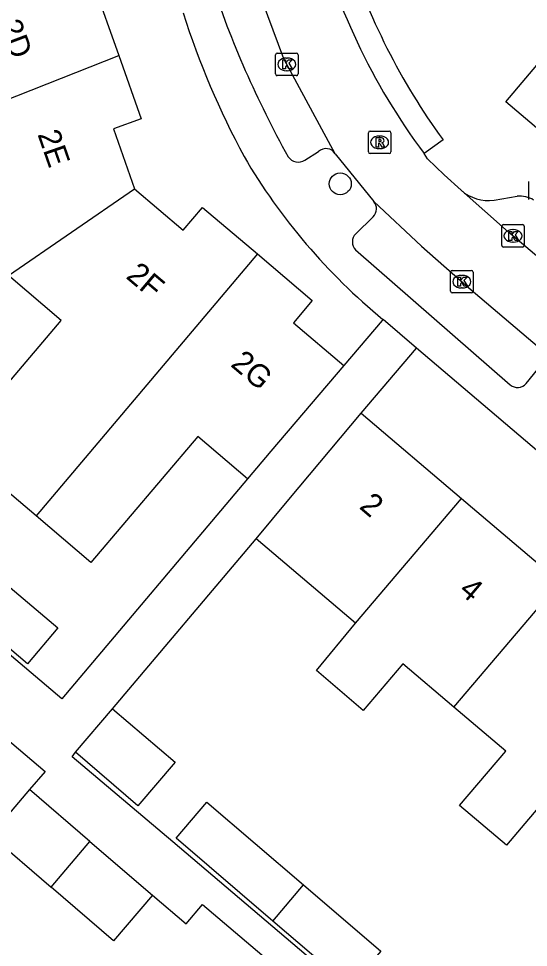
# Model space of a CAD drawing. Extents: x 162532 to 163264, y 381233 to 382042.
# Drawn here: x 162789.65 to 162812.29, y 381629.69 to 381670.92 of the extents above; entities that cross this region are included whole.
import ezdxf

# ---------------------------------------------------------------- set-up
doc = ezdxf.new("R2010")
doc.units = 0
for name, color, linetype in [('IMGEO_Boom', 7, 'Continuous'), ('IMGEO_Kolk', 7, 'Continuous'), ('IMGEO_Lichtpunt', 7, 'Continuous'), ('IMGEO_Pand', 7, 'Continuous'), ('IMGEO_Pand_nummerreeks', 7, 'Continuous'), ('IMGEO_Rijbaan_lokaal_open', 7, 'Continuous'), ('IMGEO_Rioolput', 7, 'Continuous'), ('IMGEO_Voetpad_open', 7, 'Continuous')]:
    doc.layers.add(name, color=color, linetype=linetype)

msp = doc.modelspace()

# ---------------------------------------------------------------- linework, layer by layer
at = {"layer": 'IMGEO_Boom'}
msp.add_circle((162803.937, 381663.58), 0.489, dxfattribs=at)
at = {"layer": 'IMGEO_Kolk'}
for p, q in [((162801.065, 381668.456), (162801.065, 381669.308)), ((162801.14, 381669.382), (162801.992, 381669.382)), ((162801.553, 381669.162), (162801.578, 381669.162)), ((162802.066, 381669.308), (162802.066, 381668.456)), ((162801.992, 381668.382), (162801.14, 381668.382)), ((162801.576, 381668.602), (162801.551, 381668.602)), ((162811.108, 381660.845), (162811.108, 381661.697)), ((162811.183, 381661.771), (162812.035, 381661.771)), ((162812.109, 381661.697), (162812.109, 381660.845)), ((162811.596, 381661.551), (162811.621, 381661.551)), ((162811.619, 381660.991), (162811.594, 381660.991)), ((162812.035, 381660.771), (162811.183, 381660.771)), ((162808.837, 381658.812), (162808.837, 381659.664)), ((162808.912, 381659.738), (162809.764, 381659.738)), ((162809.838, 381659.664), (162809.838, 381658.812)), ((162809.325, 381659.518), (162809.35, 381659.518)), ((162809.348, 381658.958), (162809.323, 381658.958)), ((162809.764, 381658.738), (162808.912, 381658.738))]:
    msp.add_line(p, q, dxfattribs=at)
for points in [[(162801.065, 381668.456), (162801.065, 381669.308)], [(162801.14, 381669.382), (162801.992, 381669.382)], [(162801.386, 381669.082), (162801.509, 381669.082), (162801.509, 381668.931), (162801.639, 381669.082), (162801.803, 381669.082), (162801.657, 381668.931), (162801.81, 381668.682), (162801.658, 381668.682), (162801.573, 381668.846), (162801.509, 381668.779), (162801.509, 381668.682), (162801.386, 381668.682), (162801.386, 381669.082)], [(162802.066, 381669.308), (162802.066, 381668.456)], [(162801.992, 381668.382), (162801.14, 381668.382)], [(162811.108, 381660.845), (162811.108, 381661.697)], [(162811.183, 381661.771), (162812.035, 381661.771)], [(162812.109, 381661.697), (162812.109, 381660.845)], [(162811.429, 381661.471), (162811.552, 381661.471), (162811.552, 381661.32), (162811.682, 381661.471), (162811.846, 381661.471), (162811.7, 381661.32), (162811.853, 381661.071), (162811.701, 381661.071), (162811.616, 381661.235), (162811.552, 381661.168), (162811.552, 381661.071), (162811.429, 381661.071), (162811.429, 381661.471)], [(162812.035, 381660.771), (162811.183, 381660.771)], [(162808.837, 381658.812), (162808.837, 381659.664)], [(162808.912, 381659.738), (162809.764, 381659.738)], [(162809.838, 381659.664), (162809.838, 381658.812)], [(162809.158, 381659.438), (162809.281, 381659.438), (162809.281, 381659.287), (162809.411, 381659.438), (162809.575, 381659.438), (162809.429, 381659.287), (162809.582, 381659.038), (162809.43, 381659.038), (162809.345, 381659.202), (162809.281, 381659.135), (162809.281, 381659.038), (162809.158, 381659.038), (162809.158, 381659.438)], [(162809.764, 381658.738), (162808.912, 381658.738)]]:
    msp.add_lwpolyline(points, dxfattribs=at)
for centre, start, end in [((162801.142, 381669.306), 91.552, 178.448), ((162801.142, 381669.306), 91.552, 178.448), ((162801.99, 381669.306), 1.552, 88.448), ((162801.99, 381669.306), 1.552, 88.448), ((162801.142, 381668.458), 181.552, 268.448), ((162801.142, 381668.458), 181.552, 268.448), ((162801.99, 381668.458), 271.552, 358.448), ((162801.99, 381668.458), 271.552, 358.448), ((162811.185, 381661.695), 91.552, 178.448), ((162811.185, 381661.695), 91.552, 178.448), ((162812.033, 381661.695), 1.552, 88.448), ((162812.033, 381661.695), 1.552, 88.448), ((162811.185, 381660.847), 181.552, 268.448), ((162811.185, 381660.847), 181.552, 268.448), ((162812.033, 381660.847), 271.552, 358.448), ((162812.033, 381660.847), 271.552, 358.448), ((162808.914, 381659.662), 91.552, 178.448), ((162808.914, 381659.662), 91.552, 178.448), ((162809.762, 381659.662), 1.552, 88.448), ((162809.762, 381659.662), 1.552, 88.448), ((162808.914, 381658.814), 181.552, 268.448), ((162808.914, 381658.814), 181.552, 268.448), ((162809.762, 381658.814), 271.552, 358.448), ((162809.762, 381658.814), 271.552, 358.448)]:
    msp.add_arc(centre, 0.0765, start, end, dxfattribs=at)
for centre, major_axis, ratio, start_param, end_param in [((162801.552, 381668.882), (-0.387, 0.002), 0.722429, 4.712389, 7.853982), ((162801.577, 381668.882), (-0.39, 0.002), 0.717154, 1.570796, 4.712389), ((162811.595, 381661.271), (-0.387, 0.002), 0.722429, 4.712389, 7.853982), ((162811.62, 381661.271), (-0.39, 0.002), 0.717154, 1.570796, 4.712389), ((162809.324, 381659.238), (-0.387, 0.002), 0.722429, 4.712389, 7.853982), ((162809.349, 381659.238), (-0.39, 0.002), 0.717154, 1.570796, 4.712389)]:
    msp.add_ellipse(centre, major_axis=major_axis, ratio=ratio, start_param=start_param, end_param=end_param, dxfattribs=at)
at = {"layer": 'IMGEO_Lichtpunt'}
msp.add_line((162812.295, 381663.69), (162812.295, 381662.883), dxfattribs=at)
msp.add_line((162812.295, 381663.69), (162812.295, 381662.883), dxfattribs=at)
at = {"layer": 'IMGEO_Pand'}
for points in [[(162791.301, 381673.278), (162791.759, 381672.047), (162792.962, 381672.487), (162794.105, 381669.28)], [(162779.939, 381663.679), (162794.105, 381669.28)], [(162794.105, 381669.28), (162795.105, 381666.472), (162793.868, 381666.021), (162794.807, 381663.357)], [(162789.207, 381659.516), (162794.807, 381663.357)], [(162794.807, 381663.357), (162796.967, 381661.531), (162797.829, 381662.53), (162800.259, 381660.467)], [(162800.259, 381660.467), (162790.43, 381648.837)], [(162800.259, 381660.467), (162802.696, 381658.397), (162801.867, 381657.411), (162804.096, 381655.524)], [(162790.43, 381648.837), (162786.797, 381651.927), (162791.552, 381657.52), (162789.207, 381659.516)], [(162804.096, 381655.524), (162800.858, 381651.715), (162799.816, 381650.49)], [(162800.201, 381647.828), (162801.657, 381649.567), (162804.867, 381653.4)], [(162804.867, 381653.4), (162809.322, 381649.618)], [(162799.816, 381650.49), (162797.615, 381652.362), (162792.861, 381646.77), (162790.43, 381648.837)], [(162804.614, 381644.075), (162809.322, 381649.618)], [(162809.322, 381649.618), (162813.697, 381645.903)], [(162804.614, 381644.075), (162800.201, 381647.828)], [(162788.303, 381646.484), (162791.398, 381643.866), (162790.05, 381642.272), (162786.921, 381644.918), (162788.303, 381646.484)], [(162808.987, 381640.357), (162813.697, 381645.903)], [(162808.987, 381640.357), (162806.725, 381642.28), (162804.962, 381640.208), (162802.881, 381641.975), (162804.614, 381644.075)], [(162792.178, 381638.353), (162793.831, 381640.283)], [(162793.831, 381640.283), (162796.604, 381637.907), (162794.951, 381635.978), (162792.178, 381638.353)], [(162813.366, 381636.633), (162811.32, 381634.226), (162809.238, 381635.993), (162811.286, 381638.402), (162808.987, 381640.357)], [(162790.144, 381636.693), (162788.407, 381634.671), (162791.103, 381632.355)], [(162792.822, 381634.393), (162790.144, 381636.693)], [(162800.951, 381630.857), (162796.651, 381634.54), (162798.018, 381636.136), (162802.311, 381632.459)], [(162791.103, 381632.355), (162792.822, 381634.393)], [(162792.822, 381634.393), (162795.6, 381632.007)], [(162802.311, 381632.459), (162805.744, 381629.519), (162804.383, 381627.917), (162800.951, 381630.857)], [(162800.951, 381630.857), (162802.311, 381632.459)], [(162795.6, 381632.007), (162793.863, 381629.984), (162791.103, 381632.355)]]:
    msp.add_lwpolyline(points, dxfattribs=at)
at = {"layer": 'IMGEO_Rijbaan_lokaal_open'}
for points in [[(162803.708, 381664.918), (162801.431, 381669.135), (162799.583, 381674.114)], [(162803.708, 381664.918), (162805.425, 381662.797)], [(162809.303, 381663.293), (162808.549, 381663.976), (162807.819, 381664.694), (162807.667, 381664.922)], [(162823.995, 381650.801), (162811.413, 381661.436), (162809.303, 381663.293)], [(162805.425, 381662.797), (162807.552, 381660.807), (162809.65, 381658.966), (162813.578, 381655.64)]]:
    msp.add_lwpolyline(points, dxfattribs=at)
msp.add_arc((162830.762, 381682.175), 28.828, 193.7241, 216.7618, dxfattribs=at)
at = {"layer": 'IMGEO_Rioolput'}
for p, q in [((162805.186, 381664.996), (162805.186, 381665.848)), ((162805.261, 381665.922), (162806.113, 381665.922)), ((162806.187, 381665.848), (162806.187, 381664.996)), ((162805.674, 381665.702), (162805.699, 381665.702)), ((162805.697, 381665.142), (162805.672, 381665.142)), ((162806.113, 381664.922), (162805.261, 381664.922))]:
    msp.add_line(p, q, dxfattribs=at)
for points in [[(162805.186, 381664.996), (162805.186, 381665.848)], [(162805.261, 381665.922), (162806.113, 381665.922)], [(162806.187, 381665.848), (162806.187, 381664.996)], [(162805.775, 381665.62), (162805.523, 381665.622), (162805.523, 381665.222)], [(162805.523, 381665.222), (162805.647, 381665.222), (162805.647, 381665.384), (162805.658, 381665.384)], [(162805.701, 381665.541), (162805.647, 381665.541), (162805.647, 381665.46)], [(162805.647, 381665.46), (162805.699, 381665.46)], [(162805.705, 381665.355), (162805.776, 381665.222), (162805.916, 381665.222), (162805.851, 381665.348)], [(162806.113, 381664.922), (162805.261, 381664.922)]]:
    msp.add_lwpolyline(points, dxfattribs=at)
for centre, radius, start, end in [((162805.263, 381665.846), 0.0765, 91.552, 178.448), ((162805.263, 381665.846), 0.0765, 91.552, 178.448), ((162806.111, 381665.846), 0.0765, 1.552, 88.448), ((162806.111, 381665.846), 0.0765, 1.552, 88.448), ((162805.657, 381665.331), 0.0533, 26.0293, 88.6989), ((162805.683, 381665.649), 0.19, 274.7715, 282.9687), ((162805.707, 381665.445), 0.0964, 77.0061, 93.1865), ((162805.721, 381665.502), 0.0378, 276.6634, 79.6772), ((162805.774, 381665.51), 0.109, 350.3612, 89.416), ((162805.772, 381665.51), 0.112, 277.5842, 350.9817), ((162805.756, 381665.295), 0.108, 29.5134, 73.7905), ((162805.263, 381664.998), 0.0765, 181.552, 268.448), ((162805.263, 381664.998), 0.0765, 181.552, 268.448), ((162806.111, 381664.998), 0.0765, 271.552, 358.448), ((162806.111, 381664.998), 0.0765, 271.552, 358.448)]:
    msp.add_arc(centre, radius, start, end, dxfattribs=at)
for centre, major_axis, ratio, start_param, end_param in [((162805.673, 381665.422), (-0.387, 0.002), 0.722429, 4.712389, 7.853982), ((162805.698, 381665.422), (-0.39, 0.002), 0.717154, 1.570796, 4.712389)]:
    msp.add_ellipse(centre, major_axis=major_axis, ratio=ratio, start_param=start_param, end_param=end_param, dxfattribs=at)
at = {"layer": 'IMGEO_Voetpad_open'}
for points in [[(162799.816, 381650.49), (162791.576, 381640.722), (162747.24, 381678.307)], [(162850.914, 381633.649), (162811.287, 381667.219), (162813.228, 381669.519)], [(162808.505, 381665.53), (162807.667, 381664.922)], [(162802.368, 381664.627), (162802.979, 381665.019)], [(162810.77, 381662.858), (162811.8, 381663.026)], [(162805.399, 381662.116), (162804.628, 381661.358)], [(162804.623, 381660.648), (162811.491, 381654.659)], [(162805.837, 381657.564), (162805.796, 381657.517), (162804.096, 381655.524)], [(162807.327, 381656.293), (162805.837, 381657.564)], [(162804.867, 381653.4), (162807.327, 381656.293)], [(162838.227, 381630.019), (162807.327, 381656.293)], [(162812.189, 381654.721), (162812.908, 381655.589)], [(162793.831, 381640.283), (162800.201, 381647.828)], [(162779.846, 381645.488), (162780.092, 381645.28), (162780.268, 381645.488), (162780.748, 381646.056), (162790.84, 381637.503), (162790.144, 381636.693)], [(162829.104, 381619.127), (162824.272, 381613.649), (162822.847, 381611.985), (162796.51, 381634.375), (162792.035, 381638.152), (162792.178, 381638.353)], [(162795.6, 381632.007), (162797.098, 381630.737), (162797.82, 381631.588), (162806.325, 381624.38), (162805.66, 381623.595), (162806.456, 381622.906), (162806.984, 381622.453)]]:
    msp.add_lwpolyline(points, dxfattribs=at)
for centre, radius, start, end in [((162832.428, 381682.945), 29.591, 197.5239, 216.0526), ((162841.214, 381686.828), 45.313, 198.2909, 209.1069), ((162833.936, 381683.11), 38.859, 197.8936, 208.1258), ((162803.302, 381664.667), 0.478, 31.7265, 132.4977), ((162823.046, 381678.505), 27.105, 210.3922, 230.5868), ((162802.08, 381665.101), 0.555, 214.6536, 301.22), ((162810.52, 381664.705), 1.864, 229.2544, 277.713), ((162811.925, 381661.907), 1.126, 58.0111, 96.3941), ((162805.05, 381662.47), 0.497, 314.5554, 41.0717), ((162804.972, 381661.001), 0.496, 133.9221, 225.2709), ((162811.81, 381655.024), 0.485, 228.8431, 321.3088)]:
    msp.add_arc(centre, radius, start, end, dxfattribs=at)

# ---------------------------------------------------------------- texts
at = {"layer": 'IMGEO_Pand_nummerreeks'}
for s, rotation, p in [('2D', 290.4231, (162788.774, 381670.662)), ('2E', 289.2363, (162790.487, 381665.781)), ('2F', 319.7895, (162794.382, 381659.422)), ('2G', 319.7498, (162799.029, 381655.516)), ('2', 319.6679, (162804.742, 381649.204)), ('4', 319.6679, (162809.16, 381645.453))]:
    msp.add_text(s, height=1, rotation=rotation, dxfattribs=at).set_placement(p)

doc.saveas('drawing.dxf')
